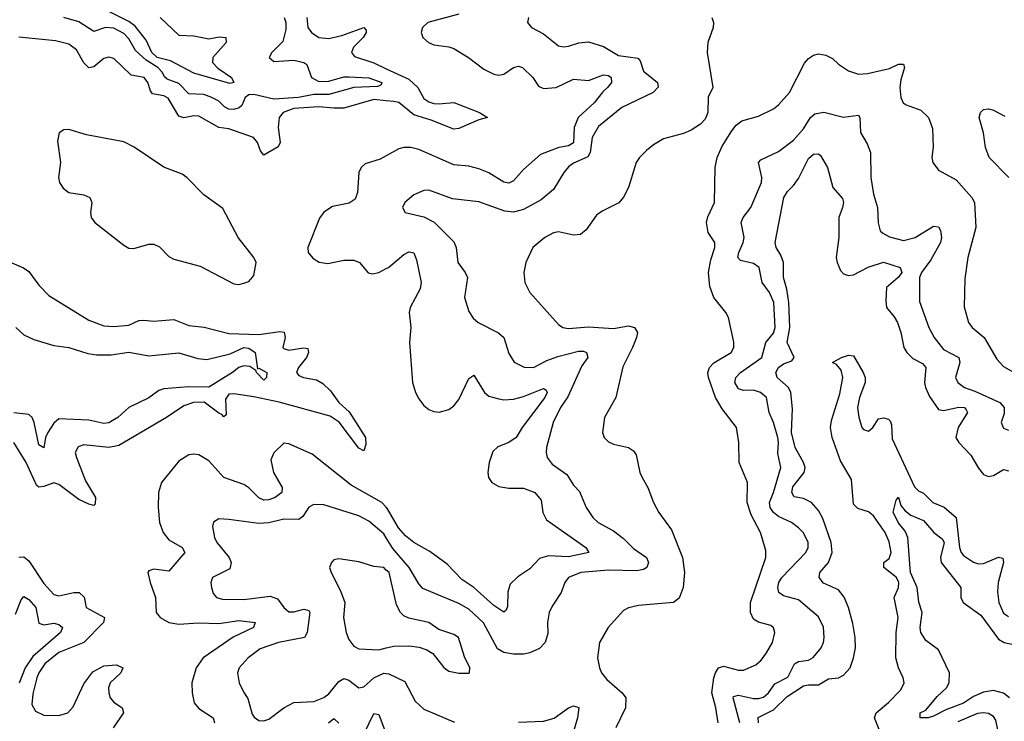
# Model space of a CAD drawing. Header units: inches. Extents: x 1552611 to 1694776, y 811966 to 917215.
# Tile 315 of 549: x 1638533 to 1642473, y 893436 to 896241. Entities that reach past the tile are written whole.
import ezdxf

# ---------------------------------------------------------------- set-up
doc = ezdxf.new("R2010")
doc.units = ezdxf.units.IN
doc.header["$MEASUREMENT"] = 0
doc.layers.add('B6839', color=7, linetype='Continuous')
doc.layers.add('B6849', color=7, linetype='Continuous')

msp = doc.modelspace()

# ---------------------------------------------------------------- linework, layer by layer
at = {"layer": 'B6839', "color": 5}
for points, elevation in [([(1639095.5, 896250), (1639170, 896179.8), (1639230, 896176.4), (1639290, 896165.1), (1639332.1, 896172), (1639358.8, 896170), (1639360.2, 896150), (1639306.2, 896090), (1639304.3, 896070), (1639326.8, 896046.8), (1639380.8, 896010), (1639390.2, 895990), (1639373.7, 895986.3), (1639230, 896027.6), (1639136.2, 896076.2), (1639083.7, 896090), (1639062.3, 896110), (1639039, 896159), (1638994.9, 896214.9), (1638970, 896233.7), (1638890, 896273.9)], 840), ([(1639591.6, 896250), (1639597.7, 896230), (1639598.4, 896201.6), (1639585.9, 896154.1), (1639541.7, 896110), (1639532, 896090), (1639550, 896073.4), (1639630, 896079.1), (1639670.5, 896070), (1639681.8, 896061.8), (1639700.4, 896010), (1639730, 895993.5), (1639770, 895995.1), (1639830, 896011.9), (1639850, 896012.3), (1639930, 896008.9), (1639982.8, 895990), (1639979.2, 895980.8), (1639966.6, 895973.4), (1639870, 895969.3), (1639770, 895942.1), (1639710, 895942), (1639649.6, 895930.4), (1639550, 895923), (1639470, 895942.5), (1639450, 895940.1), (1639436.1, 895930), (1639422.2, 895897.8), (1639411.7, 895888.3), (1639390, 895881.9), (1639370, 895883.3), (1639352.6, 895892.6), (1639330, 895915.2), (1639302.2, 895930), (1639270, 895942), (1639210, 895944.7), (1639170, 895986), (1639123.7, 896003.7), (1639112.6, 896012.6), (1639104.5, 896030), (1639086.6, 896050), (1639039.3, 896079.3), (1638997.4, 896117.4), (1638970, 896164.3), (1638950, 896185.3), (1638910, 896207.4), (1638876.3, 896210), (1638830, 896194), (1638770, 896232.6), (1638710, 896249.2)], 860), ([(1639682.3, 896250), (1639686.9, 896210), (1639700.8, 896190), (1639730.1, 896170.1), (1639770, 896165.7), (1639822.3, 896177.7), (1639911, 896210), (1639919.2, 896199.2), (1639919.5, 896190), (1639907.9, 896170), (1639868.7, 896131.3), (1639861.2, 896110), (1639873.6, 896093.6), (1639950, 896068.2), (1640000, 896044.7)], 880), ([(1640000, 895917), (1639950, 895921.3), (1639830, 895887.7), (1639790, 895886.6), (1639730, 895893), (1639630, 895885.9), (1639587.3, 895870), (1639571.5, 895850), (1639568, 895810), (1639575, 895750), (1639568, 895732), (1639510, 895698.7), (1639496.8, 895716.8), (1639485, 895750), (1639468.3, 895770), (1639370, 895804.1), (1639330, 895809.9), (1639250, 895854.7), (1639230, 895856.4), (1639190, 895848.1), (1639170, 895855), (1639127, 895927), (1639110, 895936.5), (1639065.2, 895945.2), (1639056.9, 895956.9), (1639046.1, 895990), (1639031.5, 896010), (1638979.5, 896019.5), (1638910, 896085.8), (1638890, 896090.7), (1638870, 896086.2), (1638830, 896052.4), (1638810, 896048.2), (1638790, 896068), (1638761, 896121), (1638730, 896143.7), (1638676.7, 896156.7), (1638530, 896171.8)], 880), ([(1640000, 895697.1), (1639976.1, 895683.9), (1639915.3, 895664.7), (1639899.7, 895650), (1639890.9, 895630), (1639884.7, 895550), (1639876.1, 895523.9), (1639852, 895508), (1639785.4, 895494.5), (1639750, 895471.3), (1639733.2, 895446.8), (1639686.4, 895330), (1639688, 895310), (1639707, 895287), (1639731.6, 895271.6), (1639766.3, 895266.3), (1639830, 895279), (1639870, 895278.8), (1639892.8, 895270), (1639928.3, 895228.3), (1639945.1, 895225.1), (1639970, 895230.1), (1640000, 895245.5)], 920), ([(1638492.3, 895272.3), (1638549.2, 895249.2), (1638570, 895234), (1638610, 895179), (1638650, 895138.3), (1638810, 895040.2), (1638870, 895017.1), (1638910, 895014), (1638970, 895020.1), (1639010, 895037.6), (1639030, 895040.1), (1639070, 895035.3), (1639150, 895041.8), (1639210, 895018.1), (1639271.2, 895011.2), (1639370, 894986.4), (1639490, 894981.6), (1639573.9, 894993.9), (1639592.2, 894992.2), (1639595.7, 894970), (1639586.5, 894930), (1639590, 894926.5), (1639610, 894920.1), (1639668.7, 894928.7), (1639686.4, 894926.4), (1639688.7, 894910), (1639681.5, 894890), (1639649, 894850), (1639640.9, 894830), (1639650, 894818.9), (1639668.5, 894810), (1639720.6, 894800.6), (1639746.3, 894786.3), (1639777.1, 894757.1), (1639810.1, 894710), (1639852.4, 894672.4), (1639917.5, 894570), (1639918.1, 894541.9), (1639910, 894516.4), (1639890, 894527.1), (1639812.2, 894632.2), (1639775.3, 894655.3), (1639571.4, 894711.4), (1639470, 894733.3), (1639390, 894745.5), (1639370, 894743.2), (1639356.7, 894723.3), (1639359.2, 894660.8), (1639350, 894653.5), (1639342.7, 894662.7), (1639330, 894667.2), (1639271.2, 894711.2), (1639229.2, 894710.8), (1639190, 894697.1), (1639120.5, 894650), (1638930, 894538.3), (1638890, 894530.3), (1638790, 894541.1), (1638766.7, 894533.3), (1638755.7, 894510), (1638760.1, 894490), (1638796.5, 894396.5), (1638836.8, 894330), (1638836, 894304), (1638830, 894299.1), (1638810, 894303.2), (1638770, 894322.8), (1638690, 894383), (1638670, 894389.2), (1638630, 894373.9), (1638610, 894371.4), (1638600, 894380), (1638559.7, 894470), (1638510, 894549.8)], 880), ([(1638518.5, 895010), (1638550, 894981.2), (1638590, 894962.7), (1638670, 894938.5), (1638730, 894930.8), (1638805.6, 894905.6), (1638840.4, 894900.4), (1638899, 894901), (1638970, 894911.2), (1639050, 894896.4), (1639170, 894909.4), (1639246.2, 894886.2), (1639282.8, 894882.8), (1639375.7, 894904.3), (1639430, 894930.7), (1639450, 894928.1), (1639475.4, 894910), (1639484.7, 894844.7), (1639490, 894847.3), (1639522, 894830), (1639520.3, 894810), (1639510, 894799.7), (1639480.5, 894830), (1639478.9, 894838.9), (1639454.3, 894854.3), (1639430, 894857.6), (1639410, 894850.8), (1639384.5, 894830), (1639290, 894771.6), (1639210, 894772.9), (1639110, 894764.9), (1639090, 894757.9), (1639050, 894729.1), (1638970, 894690.8), (1638926, 894650), (1638890, 894629), (1638870, 894626.8), (1638810, 894639.4), (1638690, 894645.5), (1638670, 894627.9), (1638645.3, 894590), (1638636.4, 894570), (1638630, 894529.6), (1638610, 894540.5), (1638591.7, 894630), (1638583.4, 894650), (1638570, 894662.9), (1638510, 894669)], 860), ([(1640000, 894291.7), (1639983, 894310), (1639859.7, 894379.7), (1639703.1, 894503.1), (1639610, 894545.7), (1639590, 894547.8), (1639550, 894509.7), (1639538.7, 894481.3), (1639548.7, 894430), (1639583.1, 894370), (1639582.2, 894350), (1639555.2, 894330), (1639530, 894321.2), (1639510, 894319.9), (1639490, 894329), (1639450, 894369.4), (1639430, 894382.3), (1639350.2, 894410.2), (1639290, 894477.6), (1639250, 894500.9), (1639230, 894504.2), (1639210, 894501.4), (1639170, 894475.6), (1639101.1, 894390), (1639089.4, 894350), (1639087.3, 894290), (1639093, 894230), (1639107.1, 894190), (1639130, 894161), (1639182.9, 894130), (1639194.7, 894110), (1639130, 894036.3), (1639070, 894043.5), (1639050, 894037), (1639046.3, 894030), (1639055, 893990), (1639076.4, 893930), (1639079.7, 893870), (1639096.1, 893850), (1639130.8, 893830.9), (1639170, 893824.3), (1639249.1, 893829.1), (1639330, 893826.6), (1639410, 893838.7), (1639475.8, 893830), (1639469.1, 893810), (1639388, 893772), (1639266.9, 893690), (1639238.9, 893650), (1639221.7, 893590), (1639223.2, 893550), (1639232.1, 893510), (1639250, 893486.2), (1639307.1, 893450), (1639312.3, 893430)], 920), ([(1640000, 894169.3), (1639990, 894185.2), (1639930, 894235.5), (1639890, 894257.2), (1639750, 894300.7), (1639710, 894303.1), (1639690, 894292.3), (1639665.7, 894254.3), (1639650, 894242.5), (1639590, 894243.2), (1639530, 894229), (1639490, 894226.3), (1639370, 894243.1), (1639330, 894244.5), (1639308.4, 894231.6), (1639304.9, 894215.1), (1639312.8, 894170), (1639322.6, 894150), (1639371.2, 894090), (1639380.2, 894070), (1639374.2, 894045.8), (1639305.3, 894010), (1639298.3, 893990), (1639300.9, 893970), (1639307.1, 893947.1), (1639320.5, 893930), (1639344.5, 893924.5), (1639430, 893922.9), (1639535.7, 893935.7), (1639565.1, 893925.1), (1639590.2, 893890), (1639610, 893873.2), (1639630, 893873.5), (1639670, 893884.3), (1639690, 893878.3), (1639694.8, 893870), (1639684.3, 893790), (1639672.6, 893770), (1639569.2, 893750.8), (1639495.2, 893724.8), (1639447.4, 893690), (1639411.7, 893650), (1639405.3, 893630), (1639411.5, 893590), (1639430, 893550.5), (1639446.9, 893526.9), (1639463.9, 893463.9), (1639471.8, 893451.8), (1639490, 893438.3), (1639510, 893436.9), (1639530, 893444.4), (1639590.6, 893489.4), (1639630, 893511.1), (1639710, 893514.7), (1639750, 893530.9), (1639770, 893544.8), (1639810, 893595), (1639830, 893606.3), (1639850, 893600.5), (1639890, 893569.2), (1639910, 893573.1), (1639950.7, 893610), (1639990, 893628.4), (1640000, 893626.7)], 940), ([(1638530, 894092.5), (1638550, 894093.4), (1638570, 894077.2), (1638630, 893986.1), (1638670, 893943.1), (1638690, 893936.6), (1638750, 893951), (1638771.8, 893950), (1638791.6, 893931.6), (1638799.8, 893890), (1638873.2, 893850), (1638868.7, 893830), (1638790, 893750.8), (1638690, 893710.6), (1638634.6, 893665.4), (1638610.4, 893630), (1638602.6, 893610), (1638585.8, 893545.8), (1638582.5, 893502.5), (1638596.2, 893476.2), (1638630, 893459.7), (1638690, 893458.4), (1638725.8, 893470), (1638747, 893493), (1638790, 893585.5), (1638826.2, 893633.8), (1638870, 893656.8), (1638921.1, 893661.1), (1638945.7, 893650), (1638938, 893630), (1638895.4, 893590), (1638888.3, 893570), (1638889.5, 893550), (1638895.9, 893530), (1638910, 893511.8), (1638943.2, 893490), (1638948.8, 893470), (1638906.8, 893410)], 880), ([(1640000, 894040.5), (1639990, 894049.9), (1639950, 894055.2), (1639890, 894073.8), (1639810, 894085.6), (1639790, 894080.9), (1639780.5, 894070), (1639773, 894050), (1639779.3, 894030), (1639817.6, 893957.6), (1639834.4, 893910), (1639828.8, 893850), (1639840.4, 893790), (1639850, 893762.8), (1639870, 893735.5), (1639890, 893726), (1639970, 893721.3), (1640000, 893728.9)], 960), ([(1638516.6, 893863.4), (1638539, 893921), (1638550, 893934.7), (1638570, 893922.7), (1638597.3, 893890), (1638610, 893827.7), (1638630, 893820.7), (1638670, 893827.8), (1638690, 893822.8), (1638704.4, 893810), (1638696.3, 893790), (1638585.4, 893694.6), (1638555.3, 893650), (1638531.3, 893588.7)], 860), ([(1639910, 893383.5), (1639950, 893466.3), (1639970, 893462.4), (1640000, 893384.3)], 920), ([(1639769.2, 893430), (1639790, 893446.4), (1639810, 893428.3)], 920)]:
    msp.add_lwpolyline(points, dxfattribs=dict(at, elevation=elevation))
at = {"layer": 'B6839', "color": 5, "elevation": 920}
msp.add_lwpolyline([(1638730, 895801.8), (1638710, 895801.1), (1638691.5, 895788.5), (1638684.6, 895755.4), (1638696.8, 895670), (1638688.3, 895610), (1638692.2, 895590), (1638706.9, 895566.9), (1638730, 895550.2), (1638790, 895541.3), (1638814, 895530), (1638821.7, 895510), (1638816.5, 895470), (1638819.5, 895450), (1638833.4, 895430), (1638950, 895338.9), (1638970, 895327.9), (1638990, 895326.5), (1639050, 895343.8), (1639070, 895343.9), (1639093.3, 895333.3), (1639130, 895293.8), (1639150, 895283), (1639255.4, 895255.4), (1639390, 895185.2), (1639410, 895182.8), (1639430, 895186.9), (1639450, 895194.4), (1639470, 895218.8), (1639479.7, 895270), (1639469.7, 895290), (1639407.9, 895370), (1639345.7, 895485.7), (1639270, 895540.3), (1639202.4, 895610), (1639183.1, 895623.1), (1639110, 895651.9), (1638991.8, 895731.8), (1638950, 895753), (1638801.2, 895781.2)], close=True, dxfattribs=at)
at = {"layer": 'B6849', "color": 5}
for points, elevation in [([(1640290, 896263.5), (1640167.1, 896230), (1640145.6, 896210), (1640139.7, 896190), (1640146, 896170), (1640168.9, 896150), (1640190, 896140.9), (1640250, 896132.8), (1640270, 896125.8), (1640329, 896090), (1640390, 896043.2), (1640430, 896023.5), (1640450, 896019.3), (1640470, 896022.6), (1640510, 896049.5), (1640530, 896055.7), (1640545.7, 896050), (1640586.4, 896010), (1640610, 895975.4), (1640630, 895965.9), (1640680.5, 895970), (1640750, 896002.8), (1640810, 895998), (1640870, 896020.5), (1640890, 896017.8), (1640900.2, 896010), (1640901.2, 895990), (1640885.8, 895970), (1640867, 895953), (1640831.9, 895908.1), (1640767.9, 895850), (1640752.1, 895810), (1640750, 895748.1), (1640730, 895736.6), (1640690.1, 895729.9), (1640617.9, 895702.1), (1640550, 895641.5), (1640510, 895596.8), (1640490, 895587.6), (1640470, 895591.3), (1640410, 895628.2), (1640370, 895645.3), (1640330, 895654.7), (1640270, 895660.5), (1640130, 895721.6), (1640099, 895730), (1640070, 895729.8), (1640050, 895724.6), (1640000, 895697.1)], 920), ([(1640568.7, 896250), (1640566, 896230), (1640582, 896210), (1640630, 896184), (1640690, 896136.9), (1640710, 896132.9), (1640730, 896135.3), (1640771.3, 896148.7), (1640810, 896152.3), (1640870, 896134.4), (1640930, 896097.9), (1641007.2, 896087.2), (1641016, 896076), (1641030, 896035.5), (1641084.9, 895990), (1641088.5, 895971.5), (1641068.7, 895950), (1640943.1, 895890), (1640850, 895814), (1640823.5, 895770), (1640816.2, 895710), (1640807.4, 895692.6), (1640750, 895666.8), (1640730, 895653), (1640710.7, 895630), (1640670, 895561.4), (1640619.5, 895520.5), (1640550, 895481.6), (1640510, 895470.9), (1640475.2, 895475.2), (1640370, 895512.5), (1640265.1, 895525.1), (1640170, 895559.2), (1640150, 895558.3), (1640110, 895540.5), (1640074.9, 895510), (1640064.9, 895490), (1640076, 895470), (1640150, 895452.9), (1640191.8, 895431.8), (1640270, 895353.1), (1640279.3, 895330), (1640286, 895270), (1640315.8, 895230), (1640324.7, 895210), (1640312.6, 895130), (1640330, 895074), (1640347.4, 895047.4), (1640367.3, 895030), (1640449.3, 894989.3), (1640470, 894970.4), (1640490, 894906), (1640511.8, 894871.8), (1640552, 894852), (1640590, 894850.2), (1640642.1, 894877.9), (1640686.3, 894893.7), (1640770, 894915.3), (1640790, 894915.1), (1640802, 894910), (1640807.1, 894890), (1640783.2, 894856.8), (1640727.3, 894732.7), (1640698, 894690), (1640667.8, 894630), (1640641.4, 894530), (1640639.7, 894510), (1640644.2, 894490), (1640663.8, 894463.8), (1640722.3, 894422.3), (1640750, 894380.3), (1640774, 894354), (1640800.2, 894290), (1640826.5, 894250), (1640847.6, 894230), (1640910, 894197.7), (1640950, 894166.4), (1640990, 894125.9), (1641041.8, 894090), (1641049.3, 894070), (1641042.8, 894050), (1641030, 894042.2), (1641003, 894037), (1640890, 894039.7), (1640778.8, 894030), (1640730, 894010.8), (1640714.7, 893990), (1640699.7, 893950), (1640663.4, 893896.6), (1640651.5, 893870), (1640645, 893830), (1640647, 893787), (1640636.5, 893750), (1640613.4, 893726.6), (1640575.3, 893710), (1640550, 893704.4), (1640510, 893704.6), (1640470, 893711.3), (1640445.9, 893725.9), (1640389.9, 893829.9), (1640330, 893883.4), (1640290, 893906.9), (1640146.7, 893966.7), (1640130, 893985.8), (1640091.2, 894050), (1640026.8, 894126.8), (1640000, 894169.3)], 940), ([(1641303.6, 896250), (1641310.3, 896230), (1641308.9, 896210), (1641286.9, 896150), (1641284.2, 896110), (1641306.4, 895970), (1641288.9, 895931.1), (1641286.9, 895870), (1641276.9, 895843.1), (1641257.1, 895822.9), (1641220.3, 895799.7), (1641190, 895786.2), (1641110, 895764.4), (1641070, 895741), (1641041.7, 895718.3), (1641013.8, 895690), (1641000.7, 895670), (1640969.1, 895570), (1640950, 895531.8), (1640930.9, 895509.1), (1640864.5, 895475.5), (1640841.2, 895458.8), (1640799.7, 895400.3), (1640778, 895382), (1640750, 895379.7), (1640690, 895392.7), (1640670, 895389), (1640634.3, 895370), (1640586.7, 895330), (1640559, 895270), (1640550.2, 895230), (1640554.7, 895190), (1640574.9, 895150), (1640690, 895022.6), (1640706.4, 895010), (1640730, 895006.6), (1640810, 895012.5), (1640910, 895006.4), (1640970, 895016.3), (1640993.4, 895010), (1641005.5, 894990), (1641002, 894970), (1640985.2, 894930), (1640946.6, 894853.4), (1640918.8, 894730), (1640873.8, 894650), (1640865.3, 894590), (1640872, 894570), (1640890, 894553.4), (1640910, 894543.6), (1640970, 894530.3), (1640990, 894516.5), (1641000.6, 894500.6), (1641015.2, 894430), (1641023.6, 894410), (1641047.1, 894370), (1641070.2, 894310), (1641090.9, 894270.9), (1641141.7, 894201.7), (1641185.3, 894090), (1641193.5, 894030), (1641188.5, 893970), (1641171.9, 893928.1), (1641150, 893910.7), (1641010, 893898.8), (1640970, 893889.7), (1640950, 893878.9), (1640888.5, 893810), (1640853.4, 893750), (1640845.7, 893690), (1640853.1, 893650), (1640861.7, 893630), (1640882.6, 893602.6), (1640944.6, 893550), (1640958.2, 893530), (1640957.1, 893490), (1640919, 893410)], 960), ([(1641328.8, 893430), (1641319.2, 893490), (1641303.3, 893550), (1641311.4, 893610), (1641317.3, 893630), (1641330, 893649.5), (1641350, 893656), (1641410, 893639.5), (1641430, 893640.5), (1641479.1, 893660.9), (1641500.6, 893679.4), (1641522.3, 893710), (1641546, 893750), (1641555.6, 893790), (1641549.8, 893809.8), (1641538.5, 893818.5), (1641490, 893831.4), (1641470, 893844.4), (1641458, 893870), (1641458.1, 893910), (1641518.8, 894090), (1641519.1, 894119.1), (1641498.3, 894190), (1641461, 894261), (1641443.8, 894310), (1641445.7, 894390), (1641412.9, 894470), (1641410.8, 894550), (1641401.2, 894610), (1641344.7, 894684.7), (1641317.7, 894730), (1641289.8, 894810), (1641287.6, 894830), (1641294.1, 894850), (1641311.1, 894868.9), (1641380.9, 894910), (1641391.6, 894930), (1641391.5, 894951.5), (1641369.6, 895050), (1641359.6, 895070), (1641311, 895130), (1641294.5, 895174.5), (1641289.8, 895230), (1641299.6, 895280.5), (1641315.6, 895330), (1641315.1, 895350), (1641287.9, 895390), (1641281.4, 895430), (1641286.8, 895453.2), (1641313.3, 895510), (1641315.8, 895650), (1641324.1, 895690), (1641344.2, 895735.8), (1641383.1, 895796.9), (1641400.9, 895819.1), (1641423.2, 895836.8), (1641490, 895854.6), (1641550, 895885.2), (1641570, 895900.9), (1641613.5, 895950), (1641673.3, 896066.8), (1641690, 896085.5), (1641710, 896099), (1641730, 896103.9), (1641759.7, 896099.7), (1641785.5, 896085.5), (1641810, 896063.1), (1641850, 896036.5), (1641890, 896023.2), (1641925.9, 896025.9), (1642014.1, 896045.9), (1642050, 896063.7), (1642070, 896062.8), (1642074.3, 896050), (1642059.2, 896000.8), (1642054.9, 895970), (1642058.7, 895930), (1642069.1, 895909.1), (1642080.3, 895900.3), (1642138.7, 895878.7), (1642170.3, 895850), (1642185.8, 895805.9), (1642188.3, 895731.7), (1642183.7, 895690), (1642187.6, 895670), (1642210, 895638.9), (1642280.5, 895600.5), (1642343.7, 895530), (1642354, 895510), (1642359.7, 895410), (1642327.1, 895290), (1642314.8, 895205.2), (1642312.9, 895092.9), (1642330.2, 895030), (1642344.7, 895010), (1642392.8, 894970), (1642443.3, 894883.2), (1642470, 894854), (1642510, 894831.3)], 960), ([(1640000, 896044.7), (1640090, 896002.6), (1640126, 895970), (1640150, 895925.5), (1640170, 895912.6), (1640190, 895905.5), (1640210, 895904.4), (1640270.5, 895910.5), (1640373.7, 895870), (1640405.5, 895850), (1640370, 895840.5), (1640290, 895805.6), (1640270, 895803.7), (1640179.7, 895839.7), (1640110, 895860.1), (1640050, 895910), (1640030, 895914.4), (1640000, 895917)], 880), ([(1641414.8, 893430), (1641387.7, 893530), (1641390, 893534.7), (1641410, 893540.3), (1641470, 893527.4), (1641490, 893526.4), (1641510, 893531.8), (1641530, 893548.8), (1641554.8, 893585.2), (1641607.3, 893612.7), (1641634, 893666), (1641650, 893675.3), (1641690, 893679.5), (1641708.9, 893691.1), (1641740.4, 893730), (1641749.8, 893750), (1641752.7, 893770), (1641750, 893812.3), (1641730, 893852.9), (1641650, 893921.6), (1641590, 893937.4), (1641570.5, 893950.5), (1641567, 893970), (1641571.5, 893990), (1641582.7, 894010), (1641679.4, 894110), (1641688.2, 894130), (1641688.2, 894150), (1641670, 894189.7), (1641650, 894208.9), (1641621.5, 894230), (1641570, 894253.9), (1641550, 894270), (1641537, 894290), (1641533.2, 894310), (1641549.9, 894350.1), (1641578.8, 894450), (1641567, 894507), (1641570.3, 894550), (1641567.3, 894570), (1641550.3, 894630.3), (1641532.9, 894670), (1641521.1, 894730), (1641497.2, 894750), (1641470, 894759.9), (1641430, 894758), (1641410, 894764.7), (1641394.7, 894790), (1641399.2, 894810), (1641418, 894830), (1641502.5, 894890), (1641518.8, 894950), (1641550, 894987.5), (1641556.3, 895010), (1641550.8, 895110.8), (1641533.4, 895150), (1641504.7, 895190), (1641492.9, 895250), (1641470, 895265.7), (1641418, 895278), (1641407.5, 895290), (1641410.5, 895310), (1641428.8, 895350), (1641432.8, 895370), (1641419.9, 895430), (1641428.4, 895450), (1641459.5, 895490), (1641502.3, 895590), (1641503.2, 895610), (1641489.8, 895670), (1641498.7, 895681.3), (1641570, 895713.8), (1641630, 895759.5), (1641670, 895805.1), (1641697.6, 895850), (1641715.4, 895864.6), (1641751.4, 895871.4), (1641830, 895851.9), (1641890, 895859.5), (1641895.2, 895850), (1641898, 895790), (1641924.6, 895744.6), (1641938.2, 895710), (1641939, 895610), (1641950, 895544), (1641966, 895490), (1641968.1, 895428.1), (1641977.1, 895397.1), (1641986.8, 895386.8), (1642013.4, 895373.4), (1642070, 895358.3), (1642116.4, 895370), (1642190, 895414.8), (1642210, 895412.6), (1642217.7, 895397.7), (1642222, 895370), (1642218.2, 895350), (1642178.8, 895281.2), (1642142.2, 895230), (1642133.8, 895210), (1642134.3, 895114.3), (1642170.9, 895010), (1642192.6, 894970), (1642230, 894922.3), (1642291.7, 894890), (1642294.7, 894870), (1642278.5, 894810), (1642287.2, 894790), (1642313.4, 894770), (1642355.5, 894755.5), (1642455.9, 894710), (1642472.1, 894690), (1642473.1, 894666.9), (1642460.3, 894630), (1642470, 894607.6), (1642490, 894600.2)], 940), ([(1642491.9, 895610), (1642412.4, 895690), (1642398, 895730), (1642390, 895789), (1642372.4, 895850), (1642378.7, 895870), (1642390, 895881.3), (1642410, 895884), (1642430, 895879.1), (1642475.1, 895855.1)], 960), ([(1641489.9, 893430), (1641489, 893451), (1641550, 893481.1), (1641605, 893535), (1641670, 893576.8), (1641690, 893581.6), (1641730, 893581.2), (1641770, 893605), (1641810, 893609.6), (1641830, 893619.4), (1641856.1, 893650), (1641870.4, 893689.6), (1641878.2, 893730), (1641877, 893770), (1641867, 893827), (1641849.4, 893890), (1641831.9, 893931.9), (1641810, 893960.8), (1641750, 893988.5), (1641732, 894010), (1641735.3, 894030), (1641770, 894070.2), (1641785, 894110), (1641780.5, 894150), (1641746.9, 894246.9), (1641730, 894278.8), (1641702.1, 894310), (1641670, 894326.5), (1641632.9, 894332.9), (1641622.5, 894350), (1641626.9, 894373.1), (1641672.6, 894430), (1641676, 894450), (1641669.5, 894470), (1641636, 894530), (1641622.3, 894590), (1641625.6, 894685.6), (1641619.5, 894750), (1641609.9, 894770), (1641564.7, 894810), (1641558.9, 894830), (1641570, 894850.1), (1641590, 894864.4), (1641623, 894877), (1641633, 894890), (1641604.1, 894950), (1641614.7, 895010), (1641610.7, 895110.7), (1641603.6, 895163.6), (1641590.3, 895210), (1641589.9, 895270), (1641579.5, 895299.5), (1641560.6, 895330), (1641556.5, 895350), (1641591.6, 895530), (1641605.6, 895554.4), (1641630, 895578), (1641650, 895606), (1641690, 895686.2), (1641710, 895703.9), (1641730, 895704.9), (1641737.5, 895697.5), (1641766.2, 895650), (1641786.8, 895570), (1641825.8, 895525.7), (1641829.4, 895510), (1641826.4, 895490), (1641811.7, 895450), (1641811.8, 895370), (1641800.9, 895290), (1641804, 895270), (1641818.4, 895238.4), (1641830, 895225.2), (1641850, 895217.6), (1641870, 895221), (1641927.9, 895252.1), (1641990, 895271.4), (1642056.9, 895250), (1642063.1, 895230), (1642048.3, 895210), (1642001.6, 895170), (1641998.8, 895118.8), (1642002.5, 895090), (1642032.9, 895052.9), (1642045.5, 895030), (1642059.6, 894990), (1642071.5, 894930), (1642083.1, 894910), (1642106.7, 894886.7), (1642145.8, 894865.8), (1642158.9, 894850), (1642154.1, 894790), (1642157.9, 894770), (1642174.2, 894734.2), (1642210, 894682.7), (1642230, 894678.1), (1642291.6, 894691.6), (1642314.4, 894690), (1642321, 894681), (1642325.6, 894670), (1642288.3, 894610), (1642279.3, 894570), (1642291.2, 894550), (1642340, 894500), (1642370, 894447.2), (1642390, 894422.8), (1642410, 894413.8), (1642430, 894417.9), (1642470, 894442.7), (1642490, 894437.6)], 920), ([(1640000, 895245.5), (1640008.8, 895250), (1640070, 895302.6), (1640090, 895312.4), (1640110, 895308.4), (1640121.4, 895281.4), (1640139.4, 895190), (1640135.6, 895164.4), (1640096.2, 895090), (1640092.3, 895070), (1640098.3, 895010), (1640093.6, 894950), (1640105.6, 894790), (1640116.9, 894750), (1640130, 894724.9), (1640150, 894698), (1640170, 894682.8), (1640190, 894674.2), (1640212.1, 894672.1), (1640250, 894682.8), (1640270, 894696.6), (1640290, 894722.8), (1640330, 894806.7), (1640350, 894819), (1640393.5, 894750), (1640410, 894736.3), (1640450, 894725.5), (1640470, 894721.6), (1640510, 894723), (1640550, 894733.9), (1640630, 894765.8), (1640639.7, 894759.7), (1640643.5, 894750), (1640634.1, 894730), (1640544.6, 894610), (1640520.2, 894570), (1640490.3, 894550), (1640446.3, 894533.7), (1640426.2, 894513.8), (1640412.5, 894470), (1640407, 894430), (1640409.3, 894410), (1640422, 894390), (1640450, 894374.6), (1640490, 894367.3), (1640550, 894368.3), (1640595.3, 894350), (1640619.6, 894319.6), (1640626.5, 894270), (1640641, 894241), (1640798.5, 894130), (1640810.3, 894110), (1640730, 894093.3), (1640650, 894097.8), (1640613.9, 894086.1), (1640575.3, 894044.7), (1640526.6, 894013.4), (1640496.3, 893983.7), (1640486.1, 893953.9), (1640485.8, 893894.2), (1640479.6, 893880.4), (1640470, 893872.4), (1640430, 893898.4), (1640350, 893970.5), (1640303.2, 894003.2), (1640244.2, 894064.2), (1640174.7, 894114.7), (1640110, 894151.1), (1640076.8, 894176.8), (1640049.2, 894209.2), (1640005.6, 894285.6), (1640000, 894291.7)], 920), ([(1641977.5, 893390), (1641953.4, 893450), (1641960.5, 893470), (1642009.9, 893510.1), (1642058.9, 893561.1), (1642073.1, 893590), (1642068.9, 893610), (1642049.6, 893650), (1642039.9, 893690), (1642040.4, 893790), (1642049.1, 893850), (1642033, 893930), (1642050.5, 893970), (1642051.1, 893990), (1642041.9, 894010), (1641991.9, 894050), (1641991.5, 894070), (1642013.1, 894086.9), (1642021.1, 894110), (1642012.9, 894152.9), (1641997.2, 894190), (1641950, 894257.8), (1641930, 894273.6), (1641886.7, 894286.7), (1641870, 894303.6), (1641862.2, 894402.2), (1641817.4, 894477.4), (1641784.3, 894570), (1641777.9, 894610), (1641782.2, 894637.8), (1641815.3, 894744.7), (1641827.1, 894810), (1641820.1, 894840.1), (1641802, 894862), (1641785.6, 894870), (1641821.3, 894890), (1641850, 894899.3), (1641870, 894896.6), (1641909.2, 894830), (1641915.9, 894810), (1641916.5, 894790), (1641893.9, 894730), (1641886.4, 894690), (1641891.2, 894651.2), (1641903.6, 894610), (1641910, 894602.5), (1641930, 894596.3), (1641947.2, 894610), (1641970, 894644.6), (1641990, 894649.5), (1642010, 894643.2), (1642016.6, 894636.6), (1642021.6, 894621.6), (1642024.7, 894564.7), (1642113.4, 894373.4), (1642130, 894356.8), (1642150, 894347.4), (1642187.8, 894310), (1642232.1, 894292.1), (1642281.3, 894250), (1642293.8, 894130), (1642300.2, 894110), (1642310, 894098.4), (1642350, 894071.8), (1642370, 894065.5), (1642390, 894066.1), (1642450, 894092.4), (1642467.7, 894087.7), (1642470.1, 894070), (1642449.2, 893990), (1642446.6, 893953.4), (1642451.6, 893910), (1642470, 893867.5), (1642490, 893854.5)], 880), ([(1642493.5, 893530), (1642470, 893547.9), (1642430, 893558.5), (1642390, 893552.6), (1642350, 893534.6), (1642310, 893507.7), (1642238.8, 893481.2), (1642190, 893456), (1642168.8, 893448.8), (1642137, 893450), (1642136.2, 893470), (1642159.7, 893480.3), (1642205.3, 893534.7), (1642241.9, 893570), (1642253.2, 893590), (1642254, 893630), (1642210, 893720.9), (1642159, 893759), (1642138.9, 893790), (1642136, 893810), (1642144.3, 893870), (1642131.9, 893911.9), (1642124.7, 893970), (1642097.6, 894030), (1642086.7, 894170), (1642076.5, 894196.5), (1642048.9, 894230), (1642028.7, 894271.3), (1642040.7, 894319.3), (1642050, 894331.3), (1642059.1, 894299.1), (1642076.6, 894276.6), (1642099.3, 894259.3), (1642150, 894238.6), (1642190.8, 894190.8), (1642224.9, 894164.9), (1642232.2, 894150), (1642217.8, 894090), (1642220.3, 894070), (1642299.5, 893970), (1642299, 893930), (1642308.3, 893910), (1642379.4, 893859.4), (1642450, 893764.3), (1642473.1, 893750), (1642510, 893742.1)], 860), ([(1640000, 893728.9), (1640030, 893736.6), (1640090, 893737.3), (1640132.2, 893732.2), (1640162, 893722), (1640186.2, 893706.2), (1640230, 893650.4), (1640250, 893635.8), (1640290, 893627.4), (1640330, 893628.5), (1640332.7, 893630), (1640334.7, 893650), (1640313.6, 893693.6), (1640289.6, 893770), (1640270, 893782.6), (1640210, 893802.5), (1640170, 893830.6), (1640090, 893848.4), (1640070, 893857), (1640056.5, 893870), (1640041.3, 893901.3), (1640011.2, 894030), (1640000, 894040.5)], 960), ([(1640000, 893626.7), (1640010, 893625), (1640074.9, 893594.9), (1640115.5, 893515.5), (1640150, 893484.1), (1640272.6, 893432.6)], 940), ([(1640530, 893431.9), (1640630, 893435.7), (1640671.4, 893448.6), (1640730, 893489.2), (1640750, 893497.6), (1640770.8, 893490.8), (1640766, 893450), (1640718.7, 893290)], 940), ([(1642454.7, 893370), (1642439.6, 893439.6), (1642430, 893454.9), (1642410, 893466.5), (1642390, 893469.4), (1642366.2, 893466.2), (1642287.1, 893432.9)], 880)]:
    msp.add_lwpolyline(points, dxfattribs=dict(at, elevation=elevation))

doc.saveas('drawing.dxf')
